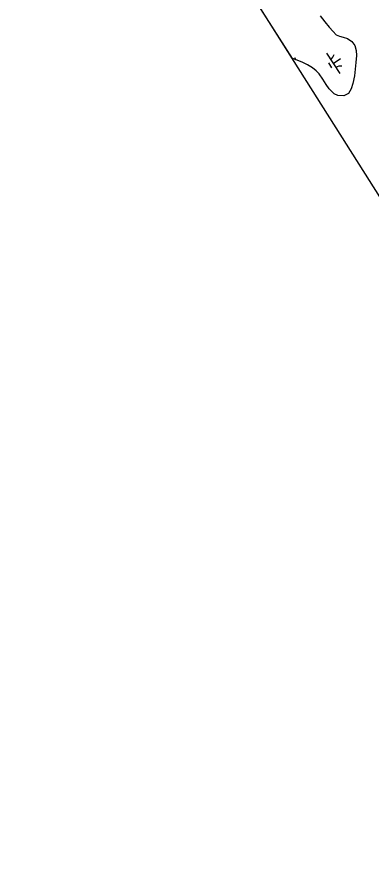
# Model space of a CAD drawing. Extents: x 3953924 to 3974542, y 193747 to 216192.
# Drawn here: x 3963422 to 3964150, y 198304 to 200020 of the extents above; entities that cross this region are included whole.
import ezdxf

# ---------------------------------------------------------------- set-up
doc = ezdxf.new("R2010")
doc.units = 0
doc.layers.add('V-GRID-FRAM', color=7, linetype='Continuous')
doc.layers.add('V-WETL-SWMP', color=7, linetype='Continuous')

msp = doc.modelspace()

# ---------------------------------------------------------------- linework, layer by layer
at = {"layer": 'V-GRID-FRAM'}
msp.add_lwpolyline([(3964669.3, 213787.9), (3972946, 201072.9), (3966057, 196668.5), (3957950.8, 209463.9), (3964669.3, 213787.9)], dxfattribs=at)
at = {"layer": 'V-WETL-SWMP'}
for p, q in [((3963988.1, 199934.2), (3963030.5, 201445.7)), ((3964045.2, 200022.1), (3964054.8, 200009.8)), ((3964054.8, 200009.8), (3964064, 199998.7)), ((3964064, 199998.7), (3964071.7, 199989.5)), ((3964071.7, 199989.5), (3964078, 199983)), ((3964078, 199983), (3964085.1, 199980.2)), ((3964085.1, 199980.2), (3964092.6, 199978.2)), ((3964092.6, 199978.2), (3964101.6, 199975.3)), ((3964101.6, 199975.3), (3964110.6, 199969.5)), ((3964110.6, 199969.5), (3964116.8, 199960.7)), ((3964116.8, 199960.7), (3964119.3, 199950.5)), ((3964058.5, 199945.3), (3964085.7, 199903.4)), ((3964120.2, 199940.6), (3964118.8, 199926)), ((3964119.3, 199950.5), (3964120.2, 199940.6)), ((3963988.4, 199934.1), (3963988.1, 199934.2)), ((3963998.1, 199930.9), (3963988.4, 199934.1)), ((3963992.6, 199936.4), (3963995.6, 199931.8)), ((3964009.7, 199925.8), (3963998.1, 199930.9)), ((3964019.5, 199921.1), (3964009.7, 199925.8)), ((3964062.4, 199925.2), (3964068.9, 199915.1)), ((3964072.1, 199924.3), (3964087.2, 199934.2)), ((3964118.8, 199926), (3964117, 199912.4)), ((3964029.5, 199914.9), (3964019.5, 199921.1)), ((3964037, 199909.1), (3964029.5, 199914.9)), ((3964043.2, 199902.5), (3964037, 199909.1)), ((3964117, 199912.4), (3964115.6, 199898.5)), ((3964051, 199892.2), (3964043.2, 199902.5)), ((3964057.9, 199880.7), (3964051, 199892.2)), ((3964115.6, 199898.5), (3964112.3, 199882.7)), ((3964063.8, 199871.9), (3964057.9, 199880.7)), ((3964074.2, 199861.5), (3964063.8, 199871.9)), ((3964109.1, 199871.8), (3964103.6, 199862.1)), ((3964112.3, 199882.7), (3964109.1, 199871.8)), ((3964081.3, 199858), (3964074.2, 199861.5)), ((3964094.1, 199857.4), (3964081.3, 199858)), ((3964103.6, 199862.1), (3964094.1, 199857.4))]:
    msp.add_line(p, q, dxfattribs=at)
for centre, start, end in [((3964057.2, 199947.6), 302.2901, 343.8338), ((3964087.4, 199901.3), 82.2901, 123.8337)]:
    msp.add_arc(centre, 17.6, start, end, dxfattribs=at)

doc.saveas('drawing.dxf')
